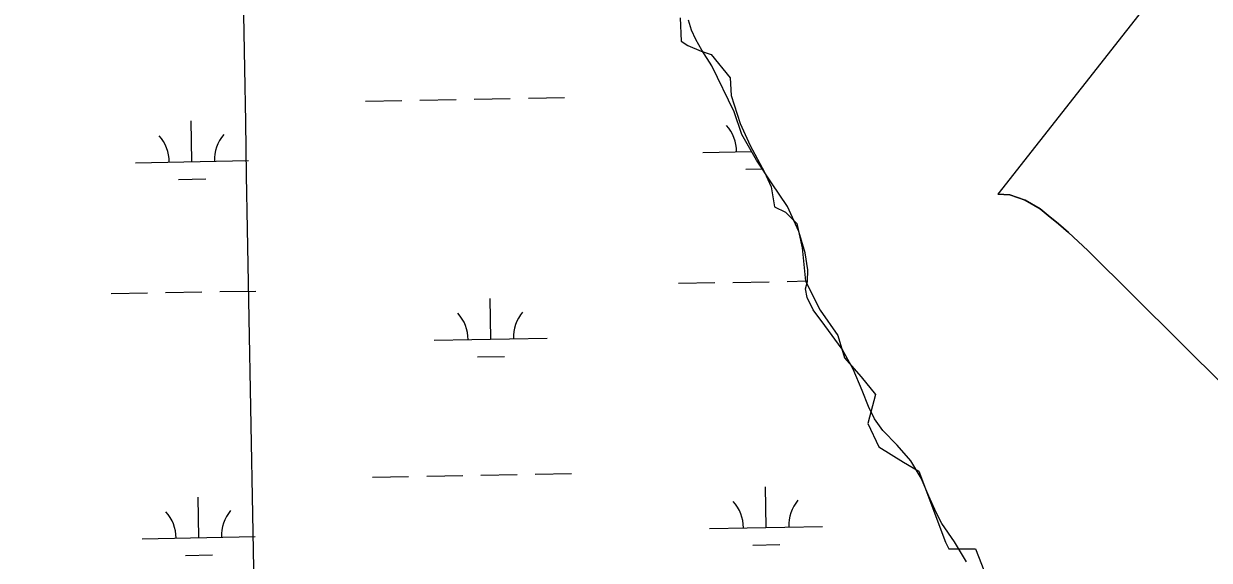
# Model space of a CAD drawing. Extents: x 3925854 to 3964121, y 224593 to 250589.
# Drawn here: x 3945748 to 3946796, y 237312 to 237787 of the extents above; entities that cross this region are included whole.
import ezdxf

# ---------------------------------------------------------------- set-up
doc = ezdxf.new("R2010")
doc.units = 0
for name, color, linetype in [('V-GRID-MAJR', 7, 'Continuous'), ('V-RIVR-EDGE', 7, 'Continuous'), ('V-TOPO-DPTH', 7, 'Continuous'), ('V-TOPO-MINR', 7, 'Continuous'), ('V-WETL-SWMP', 7, 'Continuous')]:
    doc.layers.add(name, color=color, linetype=linetype)

msp = doc.modelspace()

# ---------------------------------------------------------------- linework, layer by layer
at = {"layer": 'V-GRID-MAJR'}
msp.add_spline([(3946078.266, 230317.988), (3945968.142, 236374.431), (3945857.954, 242434.345), (3945747.767, 248494.247), (3945747.704, 248497.728)], degree=3, dxfattribs=at)
at = {"layer": 'V-RIVR-EDGE'}
msp.add_lwpolyline([(3946328.21, 237792.14), (3946329.193, 237771.499), (3946335.09, 237767.567), (3946346.885, 237762.653), (3946355.731, 237759.704), (3946372.44, 237739.063), (3946373.423, 237723.337), (3946381.286, 237698.765), (3946390.132, 237679.107), (3946402.91, 237655.517), (3946408.807, 237642.74), (3946411.756, 237625.047), (3946421.585, 237620.133), (3946431.414, 237610.304), (3946436.328, 237588.68), (3946439.277, 237559.193), (3946452.055, 237533.638), (3946467.781, 237511.032), (3946473.678, 237491.374), (3946488.422, 237474.664), (3946501.2, 237458.938), (3946494.319, 237433.383), (3946504.148, 237412.742), (3946525.772, 237398.981), (3946539.532, 237391.118), (3946563.122, 237328.213), (3946566.071, 237322.316), (3946589.66, 237322.316), (3946599.489, 237296.76)], dxfattribs=at)
at = {"layer": 'V-TOPO-DPTH'}
msp.add_lwpolyline([(3947021.379, 238160.231), (3946609.327, 237636.162), (3946619.897, 237635.595), (3946633.643, 237630.685), (3946646.835, 237623.023), (3946653.867, 237617.395), (3946662.917, 237609.911), (3946671.801, 237602.241), (3946680.435, 237594.291), (3946688.902, 237586.154), (3946851.734, 237424.59)], dxfattribs=at)
at = {"layer": 'V-TOPO-MINR'}
msp.add_lwpolyline([(3946851.734, 237424.59), (3946688.902, 237586.154), (3946680.435, 237594.291), (3946671.801, 237602.241), (3946662.917, 237609.911), (3946653.867, 237617.395), (3946646.835, 237623.023), (3946633.643, 237630.685), (3946619.897, 237635.595), (3946609.327, 237636.162)], dxfattribs=at)
at = {"layer": 'V-WETL-SWMP'}
for p, q in [((3946050.121, 237718.43), (3946082.115, 237719.012)), ((3946098.113, 237719.303), (3946130.107, 237719.885)), ((3946146.105, 237720.176), (3946178.099, 237720.757)), ((3946194.097, 237721.048), (3946226.091, 237721.63)), ((3945896.477, 237664.886), (3945895.822, 237700.88)), ((3946348.31, 237673.102), (3946391.491, 237673.887)), ((3945846.485, 237663.977), (3945946.468, 237665.795)), ((3946386.584, 237658.364), (3946400.958, 237658.626)), ((3945884.759, 237649.24), (3945908.755, 237649.676)), ((3946327.004, 237557.263), (3946358.999, 237557.845)), ((3946374.996, 237558.136), (3946406.991, 237558.718)), ((3946422.988, 237559.009), (3946441.007, 237559.336)), ((3945825.179, 237548.139), (3945857.174, 237548.72)), ((3945873.171, 237549.011), (3945905.166, 237549.593)), ((3945921.163, 237549.884), (3945953.158, 237550.466)), ((3946160.812, 237507.804), (3946160.158, 237543.798)), ((3946110.82, 237506.895), (3946210.804, 237508.713)), ((3946149.095, 237492.157), (3946173.091, 237492.594)), ((3946152.153, 237387.556), (3946184.147, 237388.137)), ((3946200.145, 237388.428), (3946232.14, 237389.01)), ((3946056.169, 237385.81), (3946088.163, 237386.392)), ((3946104.161, 237386.683), (3946136.155, 237387.265)), ((3945902.525, 237332.266), (3945901.87, 237368.26)), ((3946404.35, 237341.391), (3946403.695, 237377.385)), ((3946354.358, 237340.482), (3946454.341, 237342.3)), ((3945852.533, 237331.357), (3945952.516, 237333.175)), ((3946392.632, 237325.744), (3946416.628, 237326.181)), ((3945890.807, 237316.62), (3945914.803, 237317.056))]:
    msp.add_line(p, q, dxfattribs=at)
for points in [[(3946375.994, 237709.014), (3946356.239, 237749.51), (3946347.503, 237763.446), (3946342.206, 237772.962), (3946338.465, 237781.058), (3946335.61, 237790.018)], [(3946581.506, 237310.96), (3946570.894, 237328.594), (3946559.914, 237344.833), (3946554.797, 237354.697), (3946548.341, 237369.127), (3946541.553, 237384.96), (3946532.308, 237400.127), (3946520.249, 237414.095), (3946507.478, 237427.209), (3946500.266, 237437.45), (3946494.813, 237448.368), (3946489.402, 237462.434), (3946481.257, 237481.435), (3946471.695, 237499.055), (3946456.228, 237519.901), (3946445.915, 237533.683), (3946440.812, 237544.596), (3946439.165, 237552.315), (3946441.002, 237558.938), (3946441.136, 237569.082), (3946438.887, 237584.156), (3946433.191, 237603.124), (3946423.339, 237625.296), (3946409.271, 237646.124), (3946395.893, 237666.243), (3946382.898, 237688.807), (3946375.994, 237709.014)]]:
    msp.add_lwpolyline(points, dxfattribs=at)
for centre, start, end in [((3946343.059, 237673.481), 0.269879, 41.813537), ((3945841.234, 237664.357), 0.269879, 41.813537), ((3945951.702, 237666.365), 140.269876, 181.813534), ((3946105.57, 237507.274), 0.269879, 41.813537), ((3946216.037, 237509.283), 140.269876, 181.813534), ((3946349.107, 237340.861), 0.269879, 41.813537), ((3946459.575, 237342.87), 140.269876, 181.813534), ((3945847.282, 237331.737), 0.269879, 41.813537), ((3945957.75, 237333.745), 140.269876, 181.813534)]:
    msp.add_arc(centre, 35.246, start, end, dxfattribs=at)

doc.saveas('drawing.dxf')
